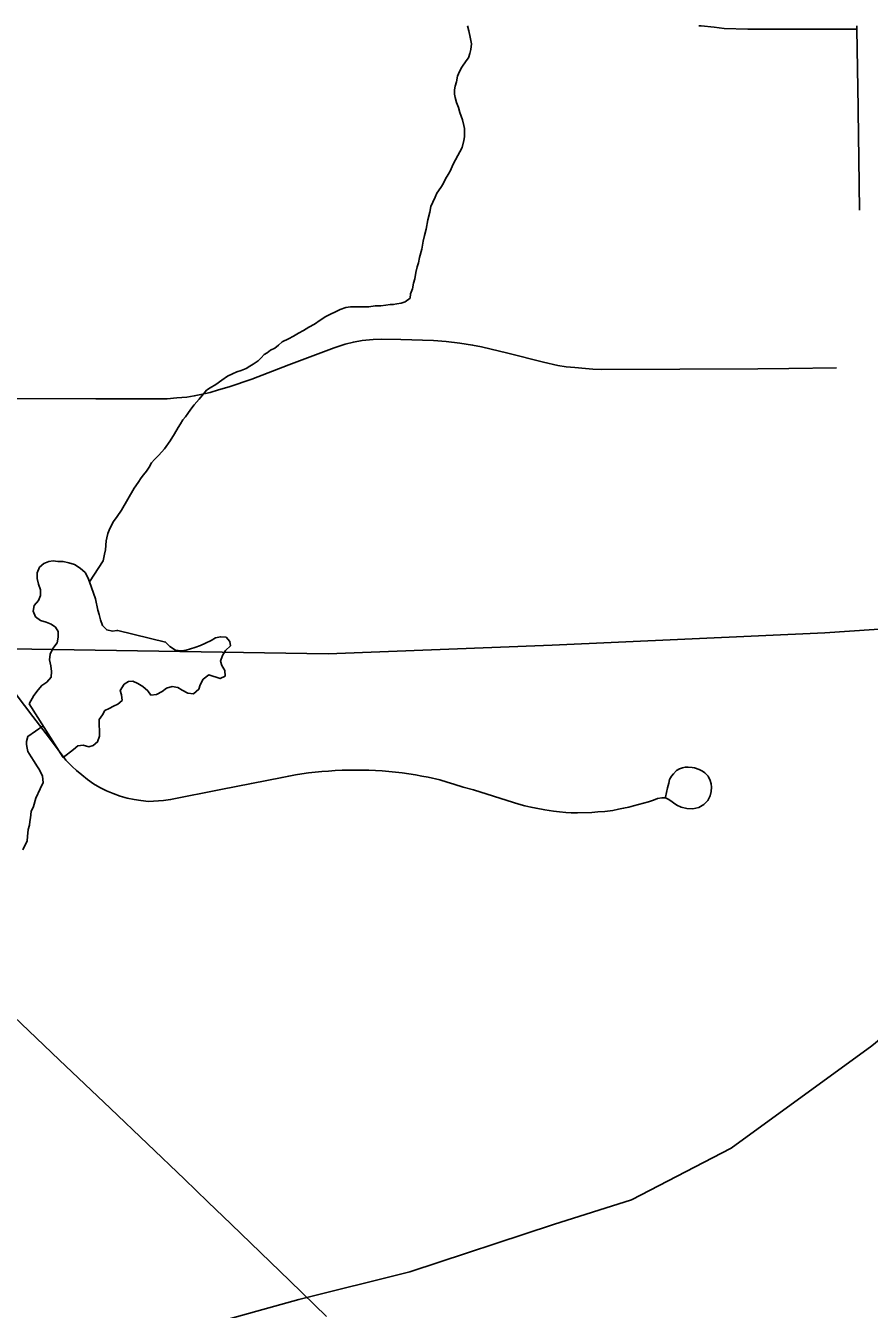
# Model space of a CAD drawing. Extents: x -11.4 to 84.1, y 11.1 to 59.
# Drawn here: x 30.157 to 30.669, y 46.631 to 47.41 of the extents above; entities that cross this region are included whole.
import ezdxf

# ---------------------------------------------------------------- set-up
doc = ezdxf.new("R2010")
doc.units = 0
for name, color, linetype in [('GM_X_County_Road', 7, 'Continuous'), ('GM_X_Minor_Lake', 7, 'Continuous'), ('GM_X_Minor_River', 7, 'Continuous'), ('GM_X_Rail_Line', 7, 'Continuous'), ('GM_X_Township_Road', 7, 'Continuous')]:
    doc.layers.add(name, color=color, linetype=linetype)

msp = doc.modelspace()

# ---------------------------------------------------------------- linework, layer by layer
at = {"layer": 'GM_X_County_Road'}
msp.add_lwpolyline([(30.3395, 46.62624), (30.31717, 46.64784), (30.29939, 46.66505), (30.28161, 46.68225), (30.26745, 46.69595), (30.2533, 46.70964), (30.23081, 46.73107), (30.20832, 46.75251), (30.19277, 46.76733), (30.17722, 46.78215), (30.15863, 46.79979), (30.14004, 46.81744), (30.11773, 46.83906), (30.0993, 46.85693), (30.08087, 46.87479), (30.06721, 46.88781), (30.05354, 46.90083), (30.04123, 46.91256), (30.02893, 46.92428), (30.01811, 46.93493)], dxfattribs=at)
at = {"layer": 'GM_X_Minor_Lake'}
msp.add_line((30.15882, 46.99845), (30.17947, 46.96585), dxfattribs=at)
for points in [[(30.2128, 47.04298), (30.21213, 47.0429), (30.20948, 47.0425), (30.20607, 47.04324), (30.2034, 47.04587), (30.20224, 47.04928), (30.20146, 47.05269), (30.20068, 47.05534), (30.19912, 47.06216), (30.19564, 47.07238), (30.19448, 47.07503), (30.19295, 47.07806), (30.1899, 47.0807), (30.18648, 47.08295), (30.18306, 47.08406), (30.17964, 47.0848), (30.17623, 47.08478), (30.17358, 47.08514), (30.17093, 47.08474), (30.16791, 47.08358), (30.16527, 47.08128), (30.16378, 47.07786), (30.1638, 47.07444), (30.16458, 47.07103), (30.16575, 47.06763), (30.16577, 47.06421), (30.16465, 47.06117), (30.16202, 47.05811), (30.16129, 47.05469), (30.16283, 47.05129), (30.16587, 47.04903), (30.16929, 47.04792), (30.17233, 47.0468), (30.17499, 47.04492), (30.17652, 47.04227), (30.17655, 47.03886), (30.17581, 47.03544), (30.17319, 47.03201), (30.17169, 47.02858), (30.17134, 47.02516), (30.17212, 47.02137), (30.17252, 47.01796), (30.17217, 47.01454), (30.16954, 47.01149), (30.16652, 47.00957), (30.16427, 47.0069), (30.16164, 47.00346), (30.15882, 46.99845)], [(30.20753, 46.99543), (30.21017, 46.99697), (30.21281, 46.99812), (30.21545, 47.00042), (30.21505, 47.00383), (30.21427, 47.00648), (30.21652, 47.01029), (30.21916, 47.01183), (30.22181, 47.01222), (30.22485, 47.01073), (30.22789, 47.00885), (30.23094, 47.00622), (30.23285, 47.00357), (30.23626, 47.00398), (30.23966, 47.00589), (30.24229, 47.00781), (30.2457, 47.00897), (30.24911, 47.00824), (30.25177, 47.00674), (30.25519, 47.00486), (30.25861, 47.00451), (30.262, 47.00719), (30.26274, 47.00985), (30.26461, 47.01328), (30.268, 47.01595), (30.27483, 47.01373), (30.27785, 47.01526), (30.27783, 47.01868), (30.27592, 47.0217), (30.27514, 47.02435), (30.27625, 47.02778), (30.27813, 47.03083), (30.28114, 47.0335), (30.28074, 47.03616), (30.27845, 47.0388), (30.27504, 47.03915), (30.27201, 47.03837), (30.26937, 47.03684), (30.26597, 47.0353), (30.26295, 47.03376), (30.25955, 47.03259), (30.25426, 47.03104), (30.25123, 47.03064), (30.24782, 47.031), (30.24439, 47.03325), (30.24172, 47.03589), (30.2128, 47.04298)], [(30.17947, 46.96585), (30.18573, 46.97061), (30.18836, 46.97291), (30.19177, 46.97331), (30.19518, 46.9722), (30.19783, 46.97297), (30.20047, 46.97527), (30.20158, 46.97869), (30.20151, 46.98894), (30.20339, 46.9916), (30.20489, 46.99427), (30.20753, 46.99543)]]:
    msp.add_lwpolyline(points, dxfattribs=at)
at = {"layer": 'GM_X_Minor_River'}
for points in [[(30.42505, 47.41026), (30.42516, 47.41013), (30.42595, 47.4071), (30.42676, 47.4033), (30.42757, 47.39913), (30.42723, 47.3957), (30.42649, 47.39342), (30.42576, 47.39075), (30.42426, 47.38883), (30.42165, 47.385), (30.42016, 47.38233), (30.41905, 47.37965), (30.41833, 47.37622), (30.4176, 47.37356), (30.41725, 47.37127), (30.41728, 47.36861), (30.41768, 47.36671), (30.41847, 47.36368), (30.41965, 47.36065), (30.42044, 47.35762), (30.42123, 47.35534), (30.42202, 47.35307), (30.42282, 47.34966), (30.42322, 47.34776), (30.42325, 47.3451), (30.42328, 47.34282), (30.42292, 47.34053), (30.42183, 47.33634), (30.41774, 47.3287), (30.41625, 47.32564), (30.41477, 47.3222), (30.41328, 47.31991), (30.41179, 47.31723), (30.4103, 47.31417), (30.40881, 47.31188), (30.40657, 47.30843), (30.40546, 47.30614), (30.40397, 47.30308), (30.40286, 47.30041), (30.40214, 47.29698), (30.40105, 47.29241), (30.39998, 47.28669), (30.39889, 47.28288), (30.39816, 47.27945), (30.39746, 47.2745), (30.396, 47.26955), (30.39528, 47.26612), (30.39454, 47.26383), (30.39382, 47.2604), (30.39311, 47.25659), (30.39238, 47.25392), (30.39166, 47.25049), (30.39055, 47.24744), (30.3902, 47.24477), (30.38719, 47.24246), (30.38492, 47.24168), (30.38226, 47.24127), (30.37999, 47.24087), (30.37808, 47.24085), (30.37543, 47.24045), (30.37239, 47.24004), (30.36897, 47.24), (30.36518, 47.23958), (30.361, 47.23954), (30.35758, 47.23951), (30.35415, 47.23947), (30.35112, 47.23906), (30.34771, 47.23789), (30.33902, 47.23362), (30.33562, 47.23131), (30.33223, 47.22899), (30.32883, 47.22706), (30.32543, 47.22512), (30.32241, 47.22357), (30.31939, 47.22164), (30.31636, 47.22009), (30.31259, 47.21815), (30.31033, 47.21623), (30.30807, 47.2143), (30.30542, 47.21313), (30.30354, 47.21159), (30.30165, 47.21044), (30.29977, 47.20852), (30.2979, 47.20659), (30.29488, 47.20467), (30.29299, 47.20351), (30.29073, 47.20196), (30.2877, 47.20079), (30.28505, 47.2), (30.2824, 47.19884), (30.27938, 47.19729), (30.27599, 47.19497), (30.27222, 47.19227), (30.26882, 47.19034), (30.26655, 47.18879), (30.26393, 47.18573)], [(30.26393, 47.18573), (30.26206, 47.18343), (30.25905, 47.17998), (30.25718, 47.17729), (30.25531, 47.17462), (30.25382, 47.1727), (30.25232, 47.17078), (30.25083, 47.16849), (30.24933, 47.16619), (30.24709, 47.16237), (30.24448, 47.15816), (30.24112, 47.15318), (30.23774, 47.14935), (30.23511, 47.14666), (30.23323, 47.14474), (30.23175, 47.14206), (30.23025, 47.13977), (30.22838, 47.13747), (30.22688, 47.13555), (30.22501, 47.13287), (30.22277, 47.12943), (30.21494, 47.11604), (30.21233, 47.11221), (30.21008, 47.10915), (30.20897, 47.10686), (30.20748, 47.1038), (30.20674, 47.10189), (30.20602, 47.09922), (30.20566, 47.09732), (30.20534, 47.09199), (30.20461, 47.08932), (30.2039, 47.08514), (30.19564, 47.07238)], [(30.155, 46.90976), (30.1576, 46.9151), (30.15795, 46.91777), (30.15828, 46.92195), (30.15901, 46.92462), (30.15936, 46.92691), (30.15971, 46.92919), (30.16005, 46.933), (30.16153, 46.93606), (30.163, 46.94101), (30.16559, 46.94674), (30.16745, 46.95056), (30.16702, 46.95436), (30.16585, 46.95701), (30.16469, 46.9589), (30.16353, 46.96079), (30.16198, 46.96343), (30.16005, 46.96608), (30.15811, 46.96948), (30.1577, 46.97138), (30.1573, 46.97365), (30.15727, 46.97555), (30.158, 46.9786), (30.16731, 46.98495)]]:
    msp.add_lwpolyline(points, dxfattribs=at)
at = {"layer": 'GM_X_Rail_Line'}
for points in [[(31.09667, 47.00784), (31.01806, 47.03518), (30.91554, 47.04792), (30.84257, 47.05314), (30.74701, 47.0485), (30.64218, 47.04155), (30.47654, 47.03402), (30.34043, 47.0288), (30.14757, 47.0317), (29.9217, 47.02822)], [(30.26657, 46.62095), (30.32266, 46.6366), (30.39007, 46.65339), (30.47739, 46.68209), (30.5248, 46.69707), (30.58525, 46.72838), (30.67057, 46.79063), (30.73669, 46.84493), (30.87315, 46.95098), (30.90163, 46.97419), (30.9417, 46.99845), (30.97967, 47.00899), (31.03864, 47.01206), (31.09297, 47.00731)]]:
    msp.add_lwpolyline(points, dxfattribs=at)
at = {"layer": 'GM_X_Township_Road'}
for points in [[(30.5655, 47.41026), (30.56708, 47.41009), (30.57485, 47.40936), (30.58103, 47.40862), (30.59532, 47.40816), (30.66163, 47.40809)], [(30.66231, 47.35837), (30.66228, 47.36037), (30.66196, 47.38423), (30.66163, 47.40809), (30.6616, 47.41026)], [(30.66313, 47.29824), (30.6627, 47.3293), (30.66231, 47.35837)], [(30.12621, 47.18375), (30.19935, 47.18359), (30.2193, 47.18351), (30.24267, 47.1837), (30.24857, 47.18428), (30.25466, 47.18467), (30.25912, 47.18533), (30.26321, 47.1863), (30.26878, 47.18754), (30.27385, 47.18899), (30.28038, 47.19093), (30.29414, 47.19549), (30.31658, 47.20433), (30.34413, 47.21457), (30.35088, 47.21679), (30.35578, 47.21806), (30.36115, 47.219), (30.36785, 47.21972), (30.37292, 47.21992), (30.38463, 47.21958), (30.40454, 47.21895), (30.41211, 47.21836), (30.42052, 47.2174), (30.42819, 47.21629), (30.43351, 47.21518), (30.44962, 47.21127), (30.47136, 47.20591), (30.47997, 47.20386), (30.48498, 47.20305), (30.49031, 47.20257), (30.4968, 47.20197), (30.50118, 47.20172), (30.50661, 47.2015), (30.60143, 47.20179), (30.62019, 47.20197), (30.64926, 47.20236)], [(30.15105, 47.00396), (30.16117, 46.9907), (30.17129, 46.97744), (30.18124, 46.96424), (30.18496, 46.96035), (30.18771, 46.95796), (30.19087, 46.95515), (30.19438, 46.95238), (30.19803, 46.94985), (30.20182, 46.94757), (30.20579, 46.94554), (30.20987, 46.9438), (30.21409, 46.94233), (30.21835, 46.94113), (30.22271, 46.94024), (30.22678, 46.93959), (30.23144, 46.93911), (30.24043, 46.93959), (30.24478, 46.94017), (30.27525, 46.94626), (30.2939, 46.94999), (30.31254, 46.95371), (30.31653, 46.95448), (30.32055, 46.95518), (30.32458, 46.95579), (30.32861, 46.95635), (30.33263, 46.95682), (30.33671, 46.95723), (30.34074, 46.95756), (30.34481, 46.95782), (30.34889, 46.958), (30.35296, 46.95811), (30.36514, 46.95802), (30.36921, 46.95784), (30.37329, 46.95759), (30.37736, 46.95727), (30.38139, 46.95688), (30.38546, 46.9564), (30.38949, 46.95587), (30.39352, 46.95525), (30.39735, 46.95443), (30.40121, 46.95374), (30.40838, 46.95212), (30.41275, 46.95083), (30.41681, 46.94954), (30.42249, 46.94782), (30.42877, 46.94617), (30.45307, 46.93834), (30.4563, 46.93742), (30.45993, 46.93636), (30.46365, 46.93565), (30.46674, 46.93492), (30.47217, 46.93393), (30.47732, 46.93323), (30.48103, 46.93271), (30.48485, 46.93235), (30.48797, 46.93224), (30.49198, 46.93217), (30.50065, 46.93239), (30.50425, 46.93275), (30.50859, 46.93305), (30.51333, 46.93363), (30.51678, 46.93434), (30.51987, 46.93492), (30.52314, 46.93562), (30.52588, 46.93639), (30.52897, 46.93716), (30.53205, 46.938), (30.53512, 46.93892), (30.53816, 46.9399), (30.54056, 46.94084), (30.54317, 46.94135), (30.54527, 46.94128), (30.54692, 46.94054), (30.54857, 46.93944), (30.5503, 46.9383), (30.55214, 46.93672), (30.55491, 46.93562), (30.55835, 46.93474), (30.56202, 46.93459), (30.56558, 46.9354), (30.56856, 46.93724), (30.57098, 46.93959), (30.57249, 46.94238), (30.57315, 46.9451), (30.57323, 46.94778), (30.57301, 46.9497), (30.57246, 46.95183), (30.57124, 46.95443), (30.56915, 46.95646), (30.56783, 46.95748), (30.56588, 46.95844), (30.56305, 46.95943), (30.56147, 46.95976), (30.55915, 46.95998), (30.55721, 46.9598), (30.55562, 46.95947), (30.55386, 46.95888), (30.55206, 46.95778), (30.55015, 46.95594), (30.54901, 46.95436), (30.54787, 46.95245), (30.54736, 46.95021), (30.54666, 46.94742), (30.54541, 46.94164)], [(30.3395, 46.62624), (30.31717, 46.64784), (30.29939, 46.66505), (30.28161, 46.68225), (30.26745, 46.69595), (30.2533, 46.70964), (30.23081, 46.73107), (30.20832, 46.75251), (30.19277, 46.76733), (30.17722, 46.78215), (30.15863, 46.79979), (30.14004, 46.81744), (30.11773, 46.83906), (30.0993, 46.85693), (30.08087, 46.87479), (30.06721, 46.88781), (30.05354, 46.90083), (30.04123, 46.91256), (30.02893, 46.92428), (30.01811, 46.93493)]]:
    msp.add_lwpolyline(points, dxfattribs=at)

doc.saveas('drawing.dxf')
